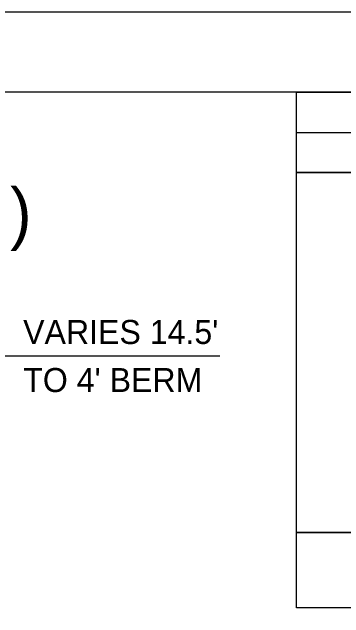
# Model space of a CAD drawing. Extents: x 1487909 to 1489267, y 497866 to 499814.
# Drawn here: x 1489021.07 to 1489031.44, y 498077.73 to 498096.65 of the extents above; entities that cross this region are included whole.
import ezdxf

# ---------------------------------------------------------------- set-up
doc = ezdxf.new("R2010")
doc.units = 0
for name, color, linetype in [('Prop Dimension', 7, 'Continuous'), ('Prop Dimension Text', 7, 'Continuous'), ('Sheet Plot Border Outside CELL', 7, 'Continuous'), ('Sheet Sticker Exception Certification CELL', 7, 'Continuous'), ('Sheet Typical CELL', 7, 'Continuous'), ('Typical Hinge Slope Interstate CELL', 7, 'Continuous')]:
    doc.layers.add(name, color=color, linetype=linetype)

msp = doc.modelspace()

# ---------------------------------------------------------------- linework, layer by layer
at = {"layer": 'Prop Dimension'}
msp.add_line((1489015.218, 498085.914), (1489027.563, 498085.914), dxfattribs=at)
at = {"layer": 'Sheet Plot Border Outside CELL'}
msp.add_lwpolyline([(1489051.664, 498096.654), (1488883.264, 498096.654), (1488883.264, 497986.654), (1489051.664, 497986.654)], close=True, dxfattribs=at)
at = {"layer": 'Sheet Sticker Exception Certification CELL'}
for p, q in [((1489029.959, 498078.049), (1489029.959, 498080.399)), ((1489029.959, 498080.399), (1489049.962, 498080.399)), ((1489049.962, 498078.049), (1489029.959, 498078.049))]:
    msp.add_line(p, q, dxfattribs=at)
at = {"layer": 'Sheet Typical CELL'}
msp.add_line((1489029.959, 498092.899), (1489049.964, 498092.899), dxfattribs=at)
for points in [[(1489049.964, 498094.154), (1488899.964, 498094.154), (1488899.964, 497989.154), (1489049.964, 497989.154)], [(1489029.959, 498094.154), (1489049.964, 498094.154), (1489049.964, 498091.649), (1489029.959, 498091.649)], [(1489029.959, 498091.649), (1489039.964, 498091.649), (1489039.964, 498080.399), (1489029.959, 498080.399)]]:
    msp.add_lwpolyline(points, close=True, dxfattribs=at)

# ---------------------------------------------------------------- texts
at = {"layer": 'Prop Dimension Text'}
for s, p in [("VARIES 14.5'", (1489021.418, 498086.289)), ("TO 4' BERM", (1489021.421, 498084.789))]:
    msp.add_text(s, height=0.75, dxfattribs=at).set_placement(p)
at = {"layer": 'Typical Hinge Slope Interstate CELL'}
msp.add_text('C -Y2- (E. CHARLES ST.)', height=1.5, dxfattribs=at).set_placement((1488998.388, 498089.649))

doc.saveas('drawing.dxf')
